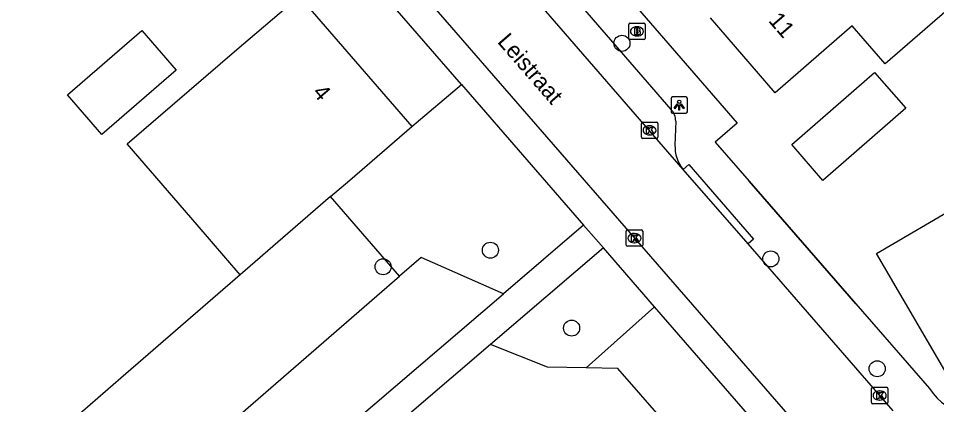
# Model space of a CAD drawing. Extents: x 157321 to 158827, y 386650 to 388532.
# Drawn here: x 157900.8 to 157956.8, y 388091.8 to 388115.3 of the extents above; entities that cross this region are included whole.
import ezdxf

# ---------------------------------------------------------------- set-up
doc = ezdxf.new("R2010")
doc.units = 0
for name, color, linetype in [('IMGEO_Boom', 7, 'Continuous'), ('IMGEO_Brandkraan', 7, 'Continuous'), ('IMGEO_Groenvoorziening', 7, 'Continuous'), ('IMGEO_Kolk', 7, 'Continuous'), ('IMGEO_Lichtpunt', 7, 'Continuous'), ('IMGEO_Muur', 7, 'Continuous'), ('IMGEO_Openbare_ruimte_label', 7, 'Continuous'), ('IMGEO_Pand', 7, 'Continuous'), ('IMGEO_Pand_nummerreeks', 7, 'Continuous'), ('IMGEO_Rijbaan_lokaal_open', 7, 'Continuous'), ('IMGEO_Voetpad_halfverhard', 7, 'Continuous'), ('IMGEO_Voetpad_open', 7, 'Continuous')]:
    doc.layers.add(name, color=color, linetype=linetype)

msp = doc.modelspace()

# ---------------------------------------------------------------- linework, layer by layer
at = {"layer": 'IMGEO_Boom'}
for centre in [(157937.576, 388113.82), (157929.553, 388101.191), (157923.011, 388100.178), (157946.652, 388100.662), (157934.507, 388096.434), (157953.138, 388093.952)]:
    msp.add_circle(centre, 0.489, dxfattribs=at)
at = {"layer": 'IMGEO_Brandkraan'}
for p, q in [((157937.989, 388114.124), (157937.989, 388114.976)), ((157938.064, 388115.05), (157938.916, 388115.05)), ((157938.477, 388114.83), (157938.502, 388114.83)), ((157938.99, 388114.976), (157938.99, 388114.124)), ((157938.5, 388114.27), (157938.475, 388114.27)), ((157938.916, 388114.05), (157938.064, 388114.05))]:
    msp.add_line(p, q, dxfattribs=at)
for points in [[(157937.989, 388114.124), (157937.989, 388114.976)], [(157938.064, 388115.05), (157938.916, 388115.05)], [(157938.337, 388114.75), (157938.337, 388114.35), (157938.55, 388114.35)], [(157938.568, 388114.75), (157938.337, 388114.75)], [(157938.516, 388114.669), (157938.462, 388114.669), (157938.462, 388114.593)], [(157938.99, 388114.976), (157938.99, 388114.124)], [(157938.462, 388114.593), (157938.515, 388114.593)], [(157938.524, 388114.517), (157938.462, 388114.517), (157938.462, 388114.436)], [(157938.462, 388114.436), (157938.524, 388114.436)], [(157938.916, 388114.05), (157938.064, 388114.05)]]:
    msp.add_lwpolyline(points, dxfattribs=at)
for centre, radius, start, end in [((157938.066, 388114.974), 0.0765, 91.552, 178.448), ((157938.066, 388114.974), 0.0765, 91.552, 178.448), ((157938.517, 388114.631), 0.0379, 267.8285, 90.9355), ((157938.572, 388114.605), 0.145, 59.4692, 91.5367), ((157938.597, 388114.652), 0.0922, 285.5137, 58.1501), ((157938.914, 388114.974), 0.0765, 1.552, 88.448), ((157938.914, 388114.974), 0.0765, 1.552, 88.448), ((157938.066, 388114.126), 0.0765, 181.552, 268.448), ((157938.066, 388114.126), 0.0765, 181.552, 268.448), ((157938.525, 388114.476), 0.0404, 269.8759, 90.5077), ((157938.556, 388114.601), 0.251, 268.6676, 293.5347), ((157938.602, 388114.46), 0.105, 301.3115, 78.989), ((157938.914, 388114.126), 0.0765, 271.552, 358.448), ((157938.914, 388114.126), 0.0765, 271.552, 358.448)]:
    msp.add_arc(centre, radius, start, end, dxfattribs=at)
for centre, major_axis, ratio, start_param, end_param in [((157938.476, 388114.55), (-0.387, 0.002), 0.722429, 4.712389, 7.853982), ((157938.501, 388114.55), (-0.39, 0.002), 0.717154, 1.570796, 4.712389)]:
    msp.add_ellipse(centre, major_axis=major_axis, ratio=ratio, start_param=start_param, end_param=end_param, dxfattribs=at)
at = {"layer": 'IMGEO_Groenvoorziening'}
for points in [[(157924.76, 388108.74), (157927.784, 388111.308)], [(157924.018, 388099.603), (157919.81, 388104.46)], [(157930.353, 388098.534), (157925.327, 388100.739), (157924.018, 388099.603)], [(157914.293, 388099.689), (157907.026, 388093.37), (157897.65, 388085.236)], [(157901.853, 388080.362), (157924.018, 388099.603)], [(157939.56, 388097.739), (157935.394, 388094.009)], [(157935.394, 388094.009), (157933.038, 388094.052), (157929.556, 388095.425)], [(157936.759, 388068.424), (157935.252, 388072.689), (157943.269, 388079.34), (157944.617, 388085.599), (157937.329, 388093.973), (157935.394, 388094.009)]]:
    msp.add_lwpolyline(points, dxfattribs=at)
at = {"layer": 'IMGEO_Kolk'}
for p, q in [((157938.76, 388108.083), (157938.76, 388108.935)), ((157938.835, 388109.009), (157939.687, 388109.009)), ((157939.248, 388108.789), (157939.273, 388108.789)), ((157939.761, 388108.935), (157939.761, 388108.083)), ((157939.687, 388108.009), (157938.835, 388108.009)), ((157939.271, 388108.229), (157939.246, 388108.229)), ((157937.838, 388101.503), (157937.838, 388102.355)), ((157937.913, 388102.429), (157938.765, 388102.429)), ((157938.839, 388102.355), (157938.839, 388101.503)), ((157938.326, 388102.209), (157938.351, 388102.209)), ((157938.765, 388101.429), (157937.913, 388101.429)), ((157938.349, 388101.649), (157938.324, 388101.649)), ((157952.862, 388092.818), (157953.714, 388092.818)), ((157952.787, 388091.892), (157952.787, 388092.744)), ((157953.275, 388092.598), (157953.3, 388092.598)), ((157953.788, 388092.744), (157953.788, 388091.892)), ((157953.714, 388091.818), (157952.862, 388091.818)), ((157953.298, 388092.038), (157953.273, 388092.038))]:
    msp.add_line(p, q, dxfattribs=at)
for points in [[(157938.76, 388108.083), (157938.76, 388108.935)], [(157938.835, 388109.009), (157939.687, 388109.009)], [(157939.081, 388108.709), (157939.204, 388108.709), (157939.204, 388108.558), (157939.334, 388108.709), (157939.498, 388108.709), (157939.352, 388108.558), (157939.505, 388108.309), (157939.353, 388108.309), (157939.268, 388108.473), (157939.204, 388108.406), (157939.204, 388108.309), (157939.081, 388108.309), (157939.081, 388108.709)], [(157939.761, 388108.935), (157939.761, 388108.083)], [(157939.687, 388108.009), (157938.835, 388108.009)], [(157937.838, 388101.503), (157937.838, 388102.355)], [(157937.913, 388102.429), (157938.765, 388102.429)], [(157938.839, 388102.355), (157938.839, 388101.503)], [(157938.159, 388102.129), (157938.282, 388102.129), (157938.282, 388101.978), (157938.412, 388102.129), (157938.576, 388102.129), (157938.43, 388101.978), (157938.583, 388101.729), (157938.431, 388101.729), (157938.346, 388101.893), (157938.282, 388101.826), (157938.282, 388101.729), (157938.159, 388101.729), (157938.159, 388102.129)], [(157938.765, 388101.429), (157937.913, 388101.429)], [(157952.862, 388092.818), (157953.714, 388092.818)], [(157952.787, 388091.892), (157952.787, 388092.744)], [(157953.108, 388092.518), (157953.231, 388092.518), (157953.231, 388092.367), (157953.361, 388092.518), (157953.525, 388092.518), (157953.379, 388092.367), (157953.532, 388092.118), (157953.38, 388092.118), (157953.295, 388092.282), (157953.231, 388092.215), (157953.231, 388092.118), (157953.108, 388092.118), (157953.108, 388092.518)], [(157953.788, 388092.744), (157953.788, 388091.892)], [(157953.714, 388091.818), (157952.862, 388091.818)]]:
    msp.add_lwpolyline(points, dxfattribs=at)
for centre, start, end in [((157938.837, 388108.933), 91.552, 178.448), ((157938.837, 388108.933), 91.552, 178.448), ((157939.685, 388108.933), 1.552, 88.448), ((157939.685, 388108.933), 1.552, 88.448), ((157938.837, 388108.085), 181.552, 268.448), ((157938.837, 388108.085), 181.552, 268.448), ((157939.685, 388108.085), 271.552, 358.448), ((157939.685, 388108.085), 271.552, 358.448), ((157937.915, 388102.353), 91.552, 178.448), ((157937.915, 388102.353), 91.552, 178.448), ((157938.763, 388102.353), 1.552, 88.448), ((157938.763, 388102.353), 1.552, 88.448), ((157937.915, 388101.505), 181.552, 268.448), ((157937.915, 388101.505), 181.552, 268.448), ((157938.763, 388101.505), 271.552, 358.448), ((157938.763, 388101.505), 271.552, 358.448), ((157952.864, 388092.742), 91.552, 178.448), ((157952.864, 388092.742), 91.552, 178.448), ((157953.712, 388092.742), 1.552, 88.448), ((157953.712, 388092.742), 1.552, 88.448), ((157952.864, 388091.894), 181.552, 268.448), ((157952.864, 388091.894), 181.552, 268.448), ((157953.712, 388091.894), 271.552, 358.448), ((157953.712, 388091.894), 271.552, 358.448)]:
    msp.add_arc(centre, 0.0765, start, end, dxfattribs=at)
for centre, major_axis, ratio, start_param, end_param in [((157939.247, 388108.509), (-0.387, 0.002), 0.722429, 4.712389, 7.853982), ((157939.272, 388108.509), (-0.39, 0.002), 0.717154, 1.570796, 4.712389), ((157938.325, 388101.929), (-0.387, 0.002), 0.722429, 4.712389, 7.853982), ((157938.35, 388101.929), (-0.39, 0.002), 0.717154, 1.570796, 4.712389), ((157953.274, 388092.318), (-0.387, 0.002), 0.722429, 4.712389, 7.853982), ((157953.299, 388092.318), (-0.39, 0.002), 0.717154, 1.570796, 4.712389)]:
    msp.add_ellipse(centre, major_axis=major_axis, ratio=ratio, start_param=start_param, end_param=end_param, dxfattribs=at)
at = {"layer": 'IMGEO_Lichtpunt'}
for p, q in [((157940.568, 388110.453), (157940.568, 388109.646)), ((157940.568, 388110.453), (157940.568, 388109.646)), ((157941.47, 388110.548), (157940.662, 388110.548)), ((157941.47, 388110.548), (157940.662, 388110.548)), ((157941.564, 388109.646), (157941.564, 388110.453)), ((157941.564, 388109.646), (157941.564, 388110.453)), ((157940.662, 388109.552), (157941.47, 388109.552)), ((157940.662, 388109.552), (157941.47, 388109.552))]:
    msp.add_line(p, q, dxfattribs=at)
for points in [[(157940.942, 388110.117), (157940.981, 388110.089), (157940.793, 388109.827), (157940.755, 388109.854), (157940.942, 388110.117)], [(157941.044, 388110.069), (157941.091, 388110.069), (157941.091, 388109.747), (157941.044, 388109.747), (157941.044, 388110.069)], [(157941.154, 388110.089), (157941.192, 388110.116), (157941.379, 388109.854), (157941.34, 388109.826), (157941.154, 388110.089)]]:
    msp.add_lwpolyline(points, dxfattribs=at)
msp.add_circle((157941.067, 388110.251), 0.0994, dxfattribs=at)
for centre, start, end in [((157940.662, 388110.453), 90, 180), ((157940.662, 388110.453), 90, 180), ((157941.47, 388110.453), 0, 90), ((157941.47, 388110.453), 0, 90), ((157940.662, 388109.646), 180, 270), ((157940.662, 388109.646), 180, 270), ((157941.47, 388109.646), 270, 0), ((157941.47, 388109.646), 270, 360)]:
    msp.add_arc(centre, 0.0946, start, end, dxfattribs=at)
at = {"layer": 'IMGEO_Muur'}
msp.add_lwpolyline([(157951.831, 388097.918), (157945.338, 388105.401)], dxfattribs=at)
at = {"layer": 'IMGEO_Pand'}
for points in [[(157950.112, 388121.538), (157953.898, 388117.166), (157956.165, 388119.13), (157958.325, 388116.636), (157957.408, 388115.845), (157953.623, 388112.577), (157951.611, 388114.884), (157946.921, 388110.796), (157942.971, 388115.371)], [(157914.293, 388099.689), (157911.667, 388102.742), (157907.412, 388107.689), (157914.1, 388113.44), (157917.89, 388116.7), (157924.76, 388108.74)], [(157905.859, 388108.256), (157903.77, 388110.673), (157908.31, 388114.596), (157910.399, 388112.179), (157905.859, 388108.256)], [(157952.98, 388112.038), (157954.89, 388109.857), (157949.826, 388105.441), (157947.926, 388107.639), (157952.98, 388112.038)], [(157919.81, 388104.46), (157920.978, 388105.47), (157924.76, 388108.74)], [(157919.81, 388104.46), (157914.293, 388099.689)], [(157962.976, 388095.874), (157957.828, 388092.868), (157953.087, 388100.985), (157958.235, 388103.992)]]:
    msp.add_lwpolyline(points, dxfattribs=at)
at = {"layer": 'IMGEO_Rijbaan_lokaal_open'}
for points in [[(157941.299, 388106.125), (157909.28, 388143.12)], [(157921.255, 388121.648), (157949.972, 388088.539)], [(157945.264, 388101.581), (157941.299, 388106.125)], [(157954.107, 388091.385), (157945.264, 388101.581)]]:
    msp.add_lwpolyline(points, dxfattribs=at)
at = {"layer": 'IMGEO_Voetpad_halfverhard'}
for points in [[(157935.24, 388102.717), (157930.353, 388098.534)], [(157936.446, 388101.328), (157929.556, 388095.425)], [(157905.417, 388077.187), (157930.353, 388098.534)], [(157929.556, 388095.425), (157898.367, 388068.704)]]:
    msp.add_lwpolyline(points, dxfattribs=at)
at = {"layer": 'IMGEO_Voetpad_open'}
for points in [[(157911.21, 388144.787), (157911.929, 388143.955), (157913.282, 388145.139), (157944.601, 388108.952), (157943.269, 388107.785), (157945.338, 388105.401), (157951.831, 388097.918), (157956.322, 388092.743)], [(157927.784, 388111.308), (157904.797, 388137.795)], [(157934.901, 388116.303), (157940.564, 388109.782)], [(157927.784, 388111.308), (157935.24, 388102.717)], [(157940.852, 388109.063), (157940.81, 388107.611)], [(157941.299, 388106.125), (157941.659, 388106.419), (157945.596, 388101.873), (157945.264, 388101.581)], [(157936.446, 388101.328), (157935.24, 388102.717)], [(157939.56, 388097.739), (157936.446, 388101.328)], [(157948.49, 388087.449), (157939.56, 388097.739)]]:
    msp.add_lwpolyline(points, dxfattribs=at)
for centre, radius, start, end in [((157939.886, 388109.093), 0.967, 358.2121, 45.4456), ((157943.055, 388107.526), 2.247, 177.8397, 218.59), ((157959.43, 388094.8), 3.727, 213.4972, 302.3976)]:
    msp.add_arc(centre, radius, start, end, dxfattribs=at)

# ---------------------------------------------------------------- texts
at = {"layer": 'IMGEO_Openbare_ruimte_label'}
msp.add_text('Leistraat', height=1, rotation=310.9865, dxfattribs=at).set_placement((157929.936, 388113.895))
at = {"layer": 'IMGEO_Pand_nummerreeks'}
for s, rotation, p in [('11', 310.8052, (157946.461, 388115.185)), ('4', 310.7944, (157918.663, 388110.786))]:
    msp.add_text(s, height=1, rotation=rotation, dxfattribs=at).set_placement(p)

doc.saveas('drawing.dxf')
